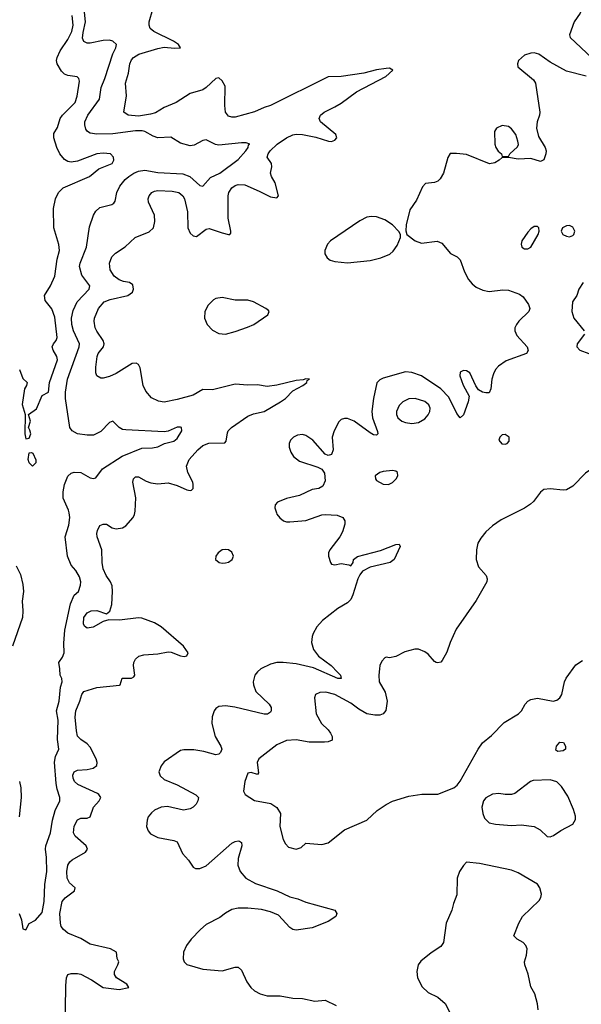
# Model space of a CAD drawing. Header units: inches. Extents: x 1603819 to 1745079, y 385938 to 533966.
# Tile 461 of 561: x 1635691 to 1639183, y 486945 to 493064. Entities that reach past the tile are written whole.
import ezdxf

# ---------------------------------------------------------------- set-up
doc = ezdxf.new("R2010")
doc.units = ezdxf.units.IN
doc.header["$MEASUREMENT"] = 0
doc.layers.add('B6438', color=7, linetype='Continuous')
doc.layers.add('B6439', color=7, linetype='Continuous')

msp = doc.modelspace()

# ---------------------------------------------------------------- linework, layer by layer
at = {"layer": 'B6438', "color": 5}
for points, elevation in [([(1635686.6, 487510), (1635702.3, 487470), (1635710, 487414), (1635730, 487409), (1635750, 487448), (1635790, 487468.7), (1635830, 487515.3), (1635843.4, 487583.4), (1635847.6, 487690), (1635859.6, 487770), (1635857.6, 487857.6), (1635850.3, 487910), (1635853.1, 487930), (1635881.4, 488010), (1635894.1, 488090), (1635911.2, 488148.8), (1635939.7, 488210), (1635940.6, 488230), (1635922.9, 488282.9), (1635916.7, 488316.7), (1635907.2, 488450), (1635913.9, 488486.1), (1635933.6, 488530), (1635925, 488590), (1635930.1, 488710), (1635919.8, 488770), (1635936.1, 488830), (1635944.2, 488915.8), (1635954.4, 488950), (1635953, 488970), (1635942, 488990), (1635941.3, 489030), (1635933.4, 489070), (1635956.6, 489103.4), (1635967.8, 489130), (1635965.8, 489190), (1635972.4, 489270), (1636006.6, 489433.4), (1636030, 489487.6), (1636056.4, 489510), (1636069.2, 489550.8), (1636070.2, 489570), (1636061.8, 489601.8), (1636040.1, 489640.1), (1636010, 489674.9), (1635987.8, 489730), (1635973.4, 489850), (1635997.3, 489922.7), (1636002.8, 489970), (1635997.6, 490000)], 360), ([(1635973.1, 486770), (1635976.9, 487063.1), (1635981, 487110), (1635990, 487130.6), (1636010, 487136.5), (1636050, 487136.2), (1636070, 487132.1), (1636136.9, 487096.9), (1636210, 487049.6), (1636310, 487038), (1636370.3, 487050), (1636358, 487070), (1636292.7, 487110), (1636279.5, 487130), (1636279.5, 487150), (1636302, 487190), (1636307.3, 487210), (1636297.3, 487230), (1636293, 487270), (1636256.3, 487290), (1636130, 487319.5), (1636070, 487355.1), (1635990, 487388.1), (1635962.3, 487410), (1635949.6, 487429.6), (1635943.6, 487450), (1635941.1, 487510), (1635955.7, 487584.3), (1635972.8, 487607.2), (1636032, 487650), (1636034.9, 487670), (1636001, 487701), (1635986.2, 487730), (1635983.2, 487770), (1635990.2, 487810), (1636003.2, 487830), (1636017.9, 487842.1), (1636099.5, 487890), (1636111.5, 487910), (1636103.2, 487930), (1636034.9, 487990), (1636026.3, 488010), (1636030, 488053.2), (1636050, 488092.6), (1636070, 488101.5), (1636110, 488102), (1636130.1, 488109.9), (1636150.2, 488170), (1636185.8, 488210), (1636194.7, 488230), (1636182.3, 488250), (1636174.6, 488254.6), (1636051.7, 488311.7), (1636031.7, 488330), (1636022.8, 488350), (1636020.8, 488370), (1636030.4, 488390), (1636050, 488399.3), (1636110, 488403.9), (1636148, 488412), (1636170.2, 488430), (1636172.1, 488447.9), (1636166, 488470), (1636130, 488543.1), (1636110, 488563.2), (1636070, 488590.3), (1636051, 488611), (1636043.9, 488643.9), (1636036.8, 488730), (1636040.6, 488770), (1636065.6, 488830), (1636076.9, 488870), (1636089, 488890), (1636170, 488914.5), (1636311.6, 488928.4), (1636315.8, 488930), (1636328.9, 488971.1), (1636387.1, 488972.9), (1636400.4, 488979.6), (1636406.7, 488990), (1636398.6, 489050), (1636401.3, 489070), (1636410.3, 489090), (1636431.7, 489108.3), (1636463.1, 489116.9), (1636550, 489123.1), (1636614.8, 489134.8), (1636633.6, 489133.6), (1636690, 489111.1), (1636713.3, 489106.7), (1636730.6, 489110), (1636739.3, 489130), (1636710, 489171.7), (1636570, 489291), (1636530, 489316.6), (1636450, 489345.4), (1636430, 489347.7), (1636311.7, 489331.7), (1636246, 489334), (1636210, 489323.7), (1636148.7, 489288.7), (1636110, 489283.1), (1636094.7, 489294.7), (1636088.1, 489310), (1636090, 489348.7), (1636110, 489377.7), (1636134.8, 489390), (1636170, 489392.3), (1636230, 489372), (1636251.9, 489388.1), (1636263.9, 489430), (1636268.6, 489510), (1636265.9, 489545.9), (1636256.5, 489570), (1636228.3, 489610), (1636210.8, 489650.8), (1636203, 489690), (1636202.2, 489770), (1636172.4, 489850), (1636170.4, 489870), (1636174.9, 489890), (1636190, 489921.2), (1636210, 489929.4), (1636230, 489929.5), (1636266.5, 489906.5), (1636290, 489899.2), (1636330, 489906), (1636350, 489919.2), (1636395.5, 489970), (1636405.6, 489990), (1636407.5, 490000)], 380), ([(1637286.8, 490000), (1637290, 489990.8), (1637309.1, 489969.1), (1637331, 489950), (1637350, 489943.1), (1637370, 489942.6), (1637470, 489951.3), (1637570, 489986), (1637590, 489989.2), (1637665.5, 489985.5), (1637700.5, 489970), (1637712.2, 489950), (1637712.2, 489930), (1637697.7, 489882.3), (1637681.6, 489850), (1637619.1, 489770), (1637610.7, 489750), (1637610.8, 489730), (1637622.8, 489690), (1637630, 489681), (1637650, 489676), (1637690, 489683.8), (1637737.1, 489677.1), (1637750, 489671), (1637765.2, 489690), (1637766.6, 489710), (1637792.1, 489727.9), (1637934.5, 489765.5), (1638030, 489802), (1638050, 489804.7), (1638057.3, 489790), (1638018.5, 489710), (1637994.6, 489690), (1637870, 489661.4), (1637823.4, 489636.6), (1637805.3, 489614.7), (1637792.9, 489590), (1637763.3, 489490), (1637750, 489460.8), (1637730, 489440.2), (1637670, 489405.9), (1637574.2, 489330), (1637538.2, 489290), (1637516.6, 489250), (1637509.3, 489230), (1637506.1, 489193.9), (1637517.5, 489150), (1637549.7, 489109.7), (1637627.2, 489050), (1637667.6, 489010), (1637684.9, 488990), (1637690.3, 488970), (1637668.3, 488970), (1637516.9, 489036.9), (1637410, 489060.3), (1637330, 489069.4), (1637290, 489069.3), (1637250, 489059.2), (1637190.1, 489029.9), (1637168.8, 489011.2), (1637153.8, 488990), (1637142.6, 488950), (1637143.8, 488930), (1637158.9, 488890), (1637242.7, 488810), (1637255.2, 488790), (1637255.3, 488770), (1637250, 488760.9), (1637231.3, 488748.7), (1637210, 488748.7), (1637027.6, 488792.4), (1636970, 488800.9), (1636930, 488795.1), (1636910, 488784.2), (1636899.6, 488770), (1636888.5, 488731.5), (1636886.4, 488690), (1636907.3, 488610), (1636942.6, 488550), (1636948.4, 488530), (1636940.5, 488510), (1636930, 488500.7), (1636910, 488494.7), (1636835.8, 488515.8), (1636773.4, 488526.6), (1636712.5, 488527.5), (1636690, 488522.2), (1636590, 488452.4), (1636570, 488427.8), (1636556.5, 488390), (1636564.4, 488364.4), (1636590, 488341.3), (1636670, 488309.4), (1636786.2, 488246.2), (1636802.4, 488230), (1636799.5, 488210), (1636787.4, 488190), (1636768.6, 488171.4), (1636750, 488160.9), (1636710, 488150.8), (1636610, 488174.5), (1636570, 488169.8), (1636530, 488150.7), (1636510, 488135.3), (1636490.2, 488110), (1636482.9, 488090), (1636480.2, 488050), (1636490, 488023.1), (1636504.6, 488004.6), (1636550, 487981.8), (1636650, 487962.6), (1636670, 487954), (1636702.8, 487882.8), (1636740.5, 487840.5), (1636770, 487798.4), (1636784, 487790), (1636810, 487789.1), (1636850, 487806.7), (1637010, 487946.5), (1637030, 487957.3), (1637050, 487961.3), (1637058.6, 487958.5), (1637070.2, 487950.2), (1637072.9, 487930), (1637048.6, 487851.4), (1637046.5, 487810), (1637061.5, 487770), (1637097.4, 487730), (1637156.2, 487696.2), (1637290.9, 487650.9), (1637370, 487613.8), (1637419.9, 487599.9), (1637470, 487579.5), (1637650, 487530.3), (1637662, 487510), (1637656.3, 487490), (1637610, 487459.6), (1637510, 487419.6), (1637410, 487406), (1637390, 487409.6), (1637370, 487422), (1637299.5, 487499.5), (1637250, 487520.9), (1637193.6, 487533.6), (1637110, 487543.6), (1637050, 487543.6), (1637010, 487534.3), (1636970, 487511.2), (1636935.7, 487484.3), (1636850, 487440.3), (1636814.7, 487410), (1636757.7, 487350), (1636727.2, 487310), (1636708.6, 487268.6), (1636707.9, 487227.9), (1636714.4, 487210), (1636730, 487192.7), (1636830, 487164.6), (1636950, 487153.4), (1637030, 487175.6), (1637050, 487176.5), (1637070, 487158), (1637104.2, 487084.2), (1637128.2, 487050), (1637150, 487028.8), (1637186.8, 487010), (1637230, 486998), (1637310, 486998), (1637390, 486983.8), (1637450, 486980.5), (1637525.8, 486965.8), (1637590, 486970.6), (1637658, 486938)], 420), ([(1638772.2, 490000), (1638684.5, 489955.5), (1638630, 489918.7), (1638590, 489880.5), (1638557.8, 489842.2), (1638539.7, 489810), (1638531.2, 489770), (1638528.8, 489708.8), (1638544.2, 489664.2), (1638590.5, 489610), (1638597.1, 489590), (1638595.8, 489570), (1638530, 489454), (1638404.2, 489275.8), (1638367.3, 489192.7), (1638347.3, 489132.7), (1638318.6, 489081.4), (1638308.8, 489071.2), (1638290, 489066.6), (1638281.2, 489070), (1638270, 489075.1), (1638230, 489121), (1638210, 489135.6), (1638170, 489151.3), (1638148, 489152), (1638085.3, 489134.7), (1638030, 489106.6), (1637990, 489099), (1637970, 489102), (1637961, 489099), (1637942.8, 489077.2), (1637930.8, 489050), (1637927.7, 489030), (1637923.8, 488990), (1637927, 488950), (1637964.2, 488884.2), (1637975.6, 488830), (1637968.1, 488771.9), (1637950.4, 488750), (1637930, 488743.1), (1637898.6, 488741.4), (1637850, 488749.9), (1637798.7, 488778.7), (1637750, 488816.5), (1637650, 488870.7), (1637594.4, 488885.6), (1637556.7, 488883.3), (1637530.8, 488870), (1637523.8, 488850), (1637534.9, 488750), (1637567.2, 488690), (1637609.1, 488650), (1637623.6, 488630), (1637633.6, 488610), (1637633.7, 488586.3), (1637610, 488575.4), (1637585.7, 488574.3), (1637490, 488573.8), (1637410, 488589.8), (1637350, 488584.2), (1637290, 488557.3), (1637177.6, 488470), (1637167.4, 488447.4), (1637176.2, 488383.8), (1637170, 488373.2), (1637130, 488385.1), (1637110, 488380.7), (1637090.2, 488330), (1637082.7, 488270), (1637092.4, 488250), (1637150, 488211.8), (1637252.4, 488192.4), (1637289.2, 488169.2), (1637311.7, 488130), (1637307.9, 488050), (1637328.9, 487968.9), (1637342.9, 487942.9), (1637362.6, 487922.6), (1637410, 487908.8), (1637441, 487919), (1637470, 487946.8), (1637570, 487939), (1637610, 487948.5), (1637710.9, 488029.1), (1637849, 488090), (1637914, 488150), (1637970, 488187.3), (1638010, 488207.3), (1638110, 488239.1), (1638190.6, 488250.6), (1638290, 488251), (1638390, 488291.3), (1638412.1, 488307.9), (1638430, 488331), (1638540.7, 488530), (1638569.4, 488570), (1638624.2, 488615.8), (1638704.4, 488695.6), (1638791.6, 488750), (1638811.3, 488770), (1638833, 488810), (1638850.8, 488829.2), (1638870, 488839.6), (1638910, 488846.7), (1639008.3, 488828.3), (1639030, 488834.9), (1639050, 488850.5), (1639063, 488870), (1639079.3, 488950), (1639088.3, 488971.7), (1639150, 489054.3), (1639190, 489082)], 440), ([(1635669.8, 489670), (1635696, 489616), (1635710, 489553.3), (1635715.4, 489510), (1635706.5, 489450), (1635710.3, 489390), (1635707.4, 489350), (1635646.2, 489170)], 360), ([(1635689.9, 488330), (1635697.7, 488290), (1635699.9, 488230), (1635688, 488110)], 360), ([(1638915.8, 486910), (1638910, 486948.7), (1638893.3, 487010), (1638870, 487054), (1638853.2, 487133.2), (1638831.6, 487190), (1638829.6, 487210), (1638842.7, 487250), (1638846, 487290), (1638837.2, 487310), (1638821.2, 487330), (1638785.2, 487350), (1638762.7, 487370), (1638794, 487450), (1638816.4, 487490), (1638922, 487590), (1638932, 487610), (1638935.6, 487630), (1638926, 487670), (1638910, 487691.3), (1638790, 487761.7), (1638750, 487779.2), (1638550, 487821.2), (1638470, 487828), (1638450, 487808), (1638424.7, 487770), (1638411, 487730), (1638410, 487626), (1638387.5, 487572.5), (1638378.8, 487530), (1638342.4, 487450), (1638326.4, 487330), (1638310, 487305.1), (1638250, 487265.1), (1638185.8, 487214.2), (1638169.2, 487190.8), (1638160.2, 487150), (1638164.7, 487110), (1638194.5, 487054.5), (1638230, 487019.3), (1638290.8, 486990), (1638337.3, 486950), (1638378.8, 486870)], 440)]:
    msp.add_lwpolyline(points, dxfattribs=dict(at, elevation=elevation))
for points, elevation in [([(1636970, 489772.6), (1636950, 489769.5), (1636924.4, 489750), (1636910.6, 489730), (1636907.7, 489710), (1636930.5, 489690.5), (1636950, 489686.4), (1636970, 489688.4), (1636990, 489693.4), (1637011.3, 489708.7), (1637020.9, 489730), (1637010, 489754.5), (1636990, 489769.4)], 420), ([(1639037.2, 488517.2), (1639025.1, 488525.1), (1639028.4, 488550), (1639050, 488574.4), (1639073.2, 488573.2), (1639085.3, 488550), (1639084, 488530), (1639070, 488519.5)], 420), ([(1638990, 488339.8), (1638884.4, 488335.6), (1638866.8, 488330), (1638770, 488255.1), (1638750, 488249.5), (1638710, 488249.6), (1638670, 488256.3), (1638630, 488251.5), (1638590, 488229.3), (1638575.5, 488210), (1638564.4, 488170), (1638570.4, 488130), (1638582, 488102), (1638610, 488073), (1638650, 488064.9), (1638750, 488057.1), (1638810, 488061.6), (1638890, 488050.4), (1638927.3, 488030), (1638970, 487987.3), (1638990, 487985.5), (1639010, 487993.4), (1639055.6, 488024.4), (1639130, 488065.5), (1639146.5, 488093.5), (1639146.3, 488113.7), (1639135.4, 488155.4), (1639098.7, 488238.7), (1639059.7, 488299.7), (1639030, 488328.4)], 440)]:
    msp.add_lwpolyline(points, close=True, dxfattribs=dict(at, elevation=elevation))
at = {"layer": 'B6439', "color": 5}
for points, elevation in [([(1635997.6, 490000), (1635995, 490015), (1635961.3, 490090), (1635960.3, 490130), (1635970, 490175.4), (1635990, 490226.6), (1636010, 490246), (1636030, 490251.7), (1636070, 490249.8), (1636130, 490217.6), (1636150, 490212.4), (1636163.8, 490216.2), (1636206.5, 490273.5), (1636327.9, 490352.1), (1636450, 490402), (1636516.3, 490403.7), (1636550, 490409.5), (1636591, 490430), (1636650, 490444.2), (1636670, 490460.9), (1636699.3, 490510), (1636698, 490530), (1636690, 490531.8), (1636670, 490531.3), (1636613.6, 490506.4), (1636590, 490502), (1636350, 490514.6), (1636330, 490518.3), (1636309.6, 490529.6), (1636270, 490568.9), (1636250, 490561.5), (1636194.7, 490505.3), (1636150, 490483.1), (1636110, 490481.2), (1636050.6, 490490.6), (1636016.2, 490510), (1636001.6, 490530), (1635975, 490710), (1635976.1, 490750), (1635989, 490830), (1636061.2, 491030), (1636062.5, 491050), (1636025.2, 491130), (1636015.9, 491170), (1636014, 491210), (1636023.9, 491256.1), (1636048.8, 491310), (1636123.2, 491390), (1636127.7, 491410), (1636077.3, 491477.3), (1636062.2, 491530), (1636066, 491550), (1636106, 491650), (1636124.2, 491775.8), (1636150.4, 491850), (1636164.9, 491875.1), (1636190, 491896.3), (1636264.5, 491915.5), (1636276.5, 491923.5), (1636283.9, 491936.1), (1636295.3, 491990), (1636314.4, 492030), (1636347.3, 492070), (1636369.5, 492090.5), (1636400.2, 492110), (1636430, 492123.1), (1636470, 492129.9), (1636550, 492113.6), (1636706.1, 492106.1), (1636748.9, 492088.9), (1636810, 492034), (1636830, 492029.6), (1636877.7, 492082.3), (1636935.8, 492110), (1637050, 492194.7), (1637097.3, 492250), (1637111.8, 492270), (1637114.6, 492285.4), (1637121, 492290), (1637098.3, 492298.3), (1637070, 492299.5), (1636930, 492284.6), (1636908.1, 492288.1), (1636850, 492316.5), (1636830, 492313.1), (1636776.2, 492283.8), (1636750, 492279.8), (1636690, 492295.8), (1636630, 492333.4), (1636550, 492329.6), (1636520.4, 492340.4), (1636470, 492368.9), (1636452.8, 492372.8), (1636410, 492373.3), (1636270, 492354.7), (1636170, 492351.6), (1636130, 492358.8), (1636111.8, 492370), (1636103, 492383), (1636095, 492410), (1636095.6, 492430), (1636114.2, 492470), (1636187.6, 492570), (1636196.8, 492643.2), (1636220.7, 492699.3), (1636269.3, 492850.8), (1636289.3, 492890), (1636293.8, 492910), (1636270.3, 492930), (1636250, 492935.9), (1636210, 492935.5), (1636130, 492918.6), (1636110, 492918.3), (1636090, 492928.7), (1636082, 492950), (1636085.1, 492985.1), (1636099.6, 493050), (1636093, 493110)], 360), ([(1636407.5, 490000), (1636409.3, 490010), (1636412.3, 490092.3), (1636394.4, 490190), (1636398, 490210), (1636410, 490223.7), (1636430, 490222.9), (1636476.4, 490196.4), (1636506, 490186), (1636550, 490180.3), (1636613.6, 490186.4), (1636670, 490169.1), (1636730, 490142.9), (1636750, 490137.3), (1636759.5, 490140.5), (1636770.2, 490149.8), (1636770, 490174.8), (1636766.5, 490190), (1636735.7, 490250), (1636728.1, 490290), (1636745.5, 490330), (1636799, 490390), (1636830, 490417), (1636867.1, 490432.9), (1636966.3, 490433.7), (1636975.2, 490444.8), (1636982.7, 490497.3), (1636988.2, 490510), (1637007.9, 490530), (1637110, 490599.9), (1637145.2, 490614.8), (1637210, 490629.1), (1637313.4, 490690), (1637342.8, 490710), (1637390, 490757.4), (1637451.8, 490790), (1637475.5, 490810), (1637478, 490822), (1637492.7, 490830), (1637470, 490831.8), (1637454.5, 490825.5), (1637410, 490820.9), (1637290, 490793.8), (1637230, 490785.4), (1637170, 490795.2), (1637110, 490793.4), (1637030, 490799.2), (1636890, 490763.9), (1636830, 490765.2), (1636770, 490730.2), (1636670, 490703.9), (1636590, 490687.9), (1636553.8, 490693.8), (1636510, 490714.4), (1636474.7, 490754.7), (1636458.2, 490790), (1636440, 490900), (1636430, 490922), (1636416, 490930), (1636390, 490927.2), (1636290, 490866), (1636250, 490847), (1636210, 490835.5), (1636195.9, 490835.9), (1636170.4, 490850.4), (1636165.3, 490870), (1636164.7, 490904.7), (1636172.2, 490970), (1636179.7, 490990), (1636211.5, 491030), (1636216.9, 491050), (1636209.4, 491070), (1636170, 491127.9), (1636160.9, 491150), (1636154, 491190), (1636155.8, 491210), (1636181.7, 491270), (1636216.9, 491310), (1636253.9, 491326.1), (1636363.7, 491350), (1636392, 491370), (1636399.1, 491390), (1636395.4, 491415.4), (1636372.7, 491430), (1636336.5, 491436.5), (1636310, 491446.6), (1636277.6, 491470), (1636254.2, 491510), (1636248.3, 491550), (1636264.7, 491590), (1636286.7, 491613.3), (1636347.5, 491652.5), (1636409.5, 491710.5), (1636495, 491745), (1636522.4, 491770), (1636531.4, 491810), (1636528.2, 491848.2), (1636491.7, 491930), (1636490.3, 491950), (1636495.6, 491970), (1636512.2, 491990), (1636530, 491999.3), (1636550, 492002.6), (1636639, 491999), (1636680.7, 491990), (1636706.2, 491970), (1636715.7, 491950), (1636734.4, 491870), (1636737.2, 491770), (1636750, 491737), (1636770, 491720.5), (1636790, 491717.6), (1636850, 491762.3), (1636870, 491766.6), (1636950, 491738.9), (1636990, 491728.3), (1636998, 491730), (1637003.5, 491736.5), (1637003.7, 491750), (1636987, 491830), (1636986.5, 491970), (1636991.3, 491990), (1637010, 492018.5), (1637030, 492033.3), (1637050, 492039.8), (1637090, 492036.7), (1637179.4, 491999.4), (1637250, 491963.4), (1637290, 491957.4), (1637300.9, 491970), (1637279.7, 492050), (1637256.2, 492090), (1637250.2, 492110), (1637258.6, 492150), (1637256.9, 492170), (1637230.3, 492210), (1637235.5, 492230), (1637248.5, 492250), (1637292, 492290), (1637349.3, 492330), (1637390, 492349.2), (1637410, 492353.1), (1637450, 492350.4), (1637533.3, 492333.3), (1637610.3, 492309.7), (1637630, 492308), (1637650, 492315.1), (1637663, 492330), (1637656.3, 492350), (1637561.2, 492430), (1637553.4, 492450), (1637560.7, 492470), (1637583.9, 492490), (1637650, 492521.6), (1637690, 492546.1), (1637784.8, 492615.2), (1637967, 492710), (1638010.5, 492750.5), (1637990, 492762), (1637970, 492761.3), (1637910, 492753.2), (1637830, 492731.9), (1637690, 492711), (1637610, 492708.2), (1637250, 492531), (1637210, 492518.9), (1637150, 492491), (1637030, 492457.8), (1637010, 492457.6), (1636990, 492465.2), (1636971.3, 492490), (1636966.1, 492530), (1636969, 492650), (1636950, 492684.4), (1636930, 492702.4), (1636910, 492699.5), (1636850, 492641.6), (1636830, 492627.7), (1636750, 492604.4), (1636664.7, 492550), (1636590, 492517.8), (1636535, 492485), (1636504.1, 492475.9), (1636430, 492464.6), (1636364.9, 492470), (1636338, 492490), (1636354.7, 492590), (1636347.9, 492670), (1636368.4, 492731.6), (1636374.8, 492790), (1636385.2, 492814.8), (1636398.6, 492830), (1636430.9, 492849.1), (1636550, 492885.6), (1636590, 492893.7), (1636653.2, 492886.8), (1636690.7, 492890), (1636678, 492910), (1636646.7, 492930), (1636524.2, 492990), (1636501.5, 493010), (1636495.2, 493030), (1636496.5, 493050), (1636518.5, 493130)], 380), ([(1639190, 493138), (1639176, 493104), (1639138.4, 493050), (1639110.4, 492970.4), (1639113.1, 492953.1), (1639247.8, 492827.8)], 420), ([(1635690, 490889.3), (1635710, 490834), (1635738, 490810), (1635733.2, 490790), (1635721.2, 490770), (1635707.2, 490672.8), (1635725.4, 490610), (1635723, 490490), (1635730, 490459), (1635750, 490464), (1635759.1, 490490), (1635754, 490514), (1635744.7, 490530), (1635758, 490570), (1635746, 490610), (1635794.8, 490645.2), (1635830, 490728.7), (1635870, 490748.7), (1635876.9, 490810), (1635926.4, 490950), (1635922, 490970), (1635898, 491010), (1635892.7, 491030), (1635901.6, 491050), (1635918, 491070), (1635924.6, 491090), (1635910, 491214.8), (1635890, 491268), (1635850, 491319.1), (1635844.7, 491350), (1635882.4, 491410), (1635910.1, 491469.9), (1635924, 491576), (1635938.5, 491630), (1635933.2, 491666.8), (1635902.7, 491770), (1635900.5, 491890), (1635912.8, 491950), (1635931.7, 491990), (1635960.4, 492019.6), (1636125.3, 492090), (1636183.4, 492136.6), (1636266.8, 492170), (1636275.5, 492190), (1636273.4, 492210), (1636254.8, 492230), (1636210, 492234.2), (1636169.5, 492230), (1636050, 492185.4), (1636010, 492178.5), (1635990, 492181.8), (1635970, 492195.2), (1635940.4, 492230), (1635921.3, 492270), (1635902.3, 492330), (1635903.7, 492356.3), (1635925.7, 492394.3), (1635943.5, 492450), (1635957.7, 492470), (1636036.4, 492550), (1636049.2, 492589.2), (1636062, 492682), (1636058.5, 492698.5), (1636048.7, 492708.7), (1635990, 492716.5), (1635970, 492726), (1635950, 492743.6), (1635923.5, 492790), (1635920.7, 492810), (1635924.9, 492830), (1635943.2, 492870), (1635990, 492941.4), (1636015.1, 492990), (1636024.1, 493030), (1636016.9, 493090)], 340), ([(1639212.7, 492712.7), (1639090, 492744.5), (1638990, 492799.4), (1638918, 492850), (1638890, 492857.4), (1638870, 492856.8), (1638830, 492844.2), (1638792.2, 492810), (1638785.5, 492790), (1638787.7, 492770), (1638886, 492690), (1638898.4, 492670), (1638925.5, 492490), (1638923.8, 492470), (1638907.6, 492430), (1638904.2, 492390), (1638917.5, 492337.5), (1638958.4, 492270), (1638964.4, 492250), (1638963.1, 492230), (1638950, 492194), (1638930, 492182), (1638870, 492201.6), (1638790, 492197.2), (1638730, 492208), (1638690, 492208), (1638672, 492190), (1638645.1, 492174.9), (1638611.5, 492168.5), (1638470, 492226.5), (1638406.8, 492233.2), (1638367.7, 492232.3), (1638353.1, 492206.9), (1638326.2, 492110), (1638305.7, 492074.3), (1638290, 492060.6), (1638270, 492051.9), (1638214.3, 492045.7), (1638195.1, 492024.9), (1638158.1, 491941.9), (1638117.8, 491882.2), (1638093.7, 491790), (1638092.7, 491752.7), (1638098.8, 491730), (1638149.3, 491689.3), (1638190, 491674.9), (1638287.3, 491687.3), (1638315.8, 491675.8), (1638370.3, 491610.3), (1638410.3, 491590.3), (1638430, 491570.7), (1638456.7, 491496.7), (1638481.3, 491450), (1638503.5, 491423.5), (1638530, 491402.7), (1638570, 491383.1), (1638610, 491374.6), (1638695.2, 491384.8), (1638730, 491382.4), (1638798, 491358), (1638821.2, 491341.2), (1638853.8, 491293.8), (1638862.6, 491270), (1638857.4, 491250), (1638794, 491190), (1638779.1, 491170), (1638770.2, 491150), (1638768.9, 491130), (1638782.2, 491102.2), (1638845.5, 491030), (1638852.5, 491007.5), (1638842.8, 490990), (1638715.6, 490944.4), (1638668.5, 490911.5), (1638650.2, 490890), (1638636.1, 490863.9), (1638627.2, 490830), (1638621.1, 490770), (1638610, 490745.1), (1638590, 490744.2), (1638569.7, 490749.7), (1638544.4, 490764.4), (1638527.7, 490787.7), (1638489.3, 490870), (1638470, 490881.6), (1638450, 490884.5), (1638430, 490872.7), (1638428.5, 490850), (1638447.9, 490792.1), (1638485.2, 490725.2), (1638480.3, 490690), (1638450, 490608.7), (1638430, 490589.2), (1638410, 490617), (1638358.9, 490718.9), (1638310, 490769.9), (1638190, 490851.1), (1638130, 490872.3), (1638090, 490874.8), (1637950, 490835.9), (1637930, 490826), (1637912.6, 490807.4), (1637890.2, 490710), (1637881.2, 490630), (1637884.6, 490590), (1637915.5, 490504.5), (1637917.4, 490490), (1637910, 490481.3), (1637890, 490484.6), (1637870, 490496.5), (1637770, 490569.3), (1637730, 490584.9), (1637710, 490585.5), (1637690, 490578.7), (1637674.8, 490565.2), (1637645.4, 490510), (1637634.8, 490470), (1637639.1, 490390), (1637630, 490362.9), (1637610, 490356.3), (1637590, 490364.2), (1637514.1, 490450), (1637470, 490480.8), (1637450, 490487), (1637417.9, 490482.1), (1637393.4, 490470), (1637373.8, 490450), (1637365.8, 490430), (1637366.5, 490406.5), (1637376.4, 490376.4), (1637393.4, 490350), (1637430, 490321.5), (1637544.2, 490284.2), (1637570.3, 490270.3), (1637586.1, 490246.1), (1637590, 490198), (1637575.3, 490164.7), (1637550.7, 490150), (1637510, 490145.1), (1637430, 490107.3), (1637350, 490088.3), (1637293.3, 490066.7), (1637279.3, 490050), (1637276.4, 490030), (1637286.8, 490000)], 420), ([(1639194.4, 491430), (1639167.9, 491390), (1639154.9, 491350), (1639127.7, 491310), (1639124.4, 491250), (1639136.1, 491210), (1639201.6, 491130)], 440), ([(1639203.8, 491110), (1639157.1, 491050), (1639155.5, 491030), (1639174.8, 491010), (1639230, 490988.7)], 440), ([(1639317.7, 490000), (1639336.9, 490170), (1639319.3, 490250), (1639306.8, 490266.8), (1639290, 490276), (1639270, 490275.1), (1639230, 490259.5), (1639210, 490246), (1639130, 490166), (1639090, 490142.7), (1639070, 490139.3), (1638990, 490149.2), (1638950, 490144), (1638930, 490128.7), (1638886.8, 490070), (1638866.6, 490053.4), (1638830, 490029.3), (1638772.2, 490000)], 440)]:
    msp.add_lwpolyline(points, dxfattribs=dict(at, elevation=elevation))
for points, elevation in [([(1638690, 492406.6), (1638656.3, 492390), (1638643, 492370), (1638644.4, 492290), (1638650.6, 492270), (1638666.6, 492246.6), (1638686, 492230), (1638690, 492214), (1638730, 492214), (1638738, 492230), (1638785.6, 492274.4), (1638792, 492288), (1638789.4, 492310), (1638776, 492350), (1638750, 492386.6), (1638730, 492399.8)], 420), ([(1637878.2, 491841.8), (1637850, 491837.4), (1637805, 491815), (1637624.4, 491690), (1637605.2, 491670), (1637589.2, 491630), (1637589.2, 491609.2), (1637603.2, 491583.2), (1637620.7, 491570), (1637650, 491560.9), (1637730, 491552.4), (1637870, 491567.2), (1637936.9, 491583.1), (1637992.3, 491607.7), (1638013.7, 491626.3), (1638038.7, 491661.3), (1638058, 491710), (1638059, 491730), (1638047.9, 491747.9), (1638008.2, 491790), (1637960.7, 491820.7), (1637910, 491839.5)], 420), ([(1638910, 491778), (1638890, 491778), (1638870, 491764), (1638850, 491744), (1638813.4, 491690), (1638808.2, 491670), (1638814, 491650), (1638830, 491640.4), (1638850, 491639.3), (1638870, 491650.7), (1638914, 491730), (1638922, 491750), (1638918, 491770)], 440), ([(1639110, 491784.5), (1639090, 491782), (1639066, 491770), (1639057.3, 491750), (1639067.3, 491730), (1639090, 491718.4), (1639110, 491714.9), (1639130, 491723), (1639137, 491730), (1639142, 491750), (1639130, 491775.1)], 440), ([(1636950, 491338.2), (1636910, 491330.9), (1636897, 491323), (1636863.7, 491290), (1636841.3, 491250), (1636840.4, 491210), (1636857.6, 491170), (1636890, 491135.3), (1636930, 491114.3), (1636970, 491110.2), (1637030, 491126.9), (1637107.7, 491152.3), (1637146.6, 491170), (1637233.2, 491230), (1637241.2, 491250), (1637237, 491257), (1637222, 491270), (1637144.5, 491310), (1637110, 491321.4), (1637030, 491320.8)], 420), ([(1638150, 490709.8), (1638110, 490707.9), (1638073.7, 490690), (1638050, 490667.3), (1638034, 490630), (1638033.1, 490610), (1638043.1, 490590), (1638068, 490570), (1638090, 490560.9), (1638130, 490555.6), (1638170, 490561.7), (1638210, 490583.7), (1638231.6, 490608.4), (1638240.4, 490630), (1638242.3, 490650), (1638234.8, 490670), (1638210, 490691.7)], 440), ([(1638710, 490486.6), (1638690, 490483.7), (1638676.3, 490470), (1638670.7, 490450), (1638688.7, 490428.7), (1638710, 490426), (1638722, 490430), (1638735.3, 490444.7), (1638734.5, 490470)], 440), ([(1635770, 490289.4), (1635750, 490309.3), (1635743.5, 490330), (1635750, 490371.3), (1635765.2, 490374.8), (1635773, 490370), (1635790.6, 490329.4), (1635790.5, 490309.5)], 340), ([(1638010, 490262), (1637950, 490255.6), (1637930, 490249.5), (1637902, 490230), (1637903, 490210), (1637910, 490200.7), (1637950, 490178), (1637983.7, 490176.3), (1638010, 490187.3), (1638032.7, 490210), (1638042.7, 490230), (1638039.3, 490250), (1638030, 490258)], 440)]:
    msp.add_lwpolyline(points, close=True, dxfattribs=dict(at, elevation=elevation))

doc.saveas('drawing.dxf')
